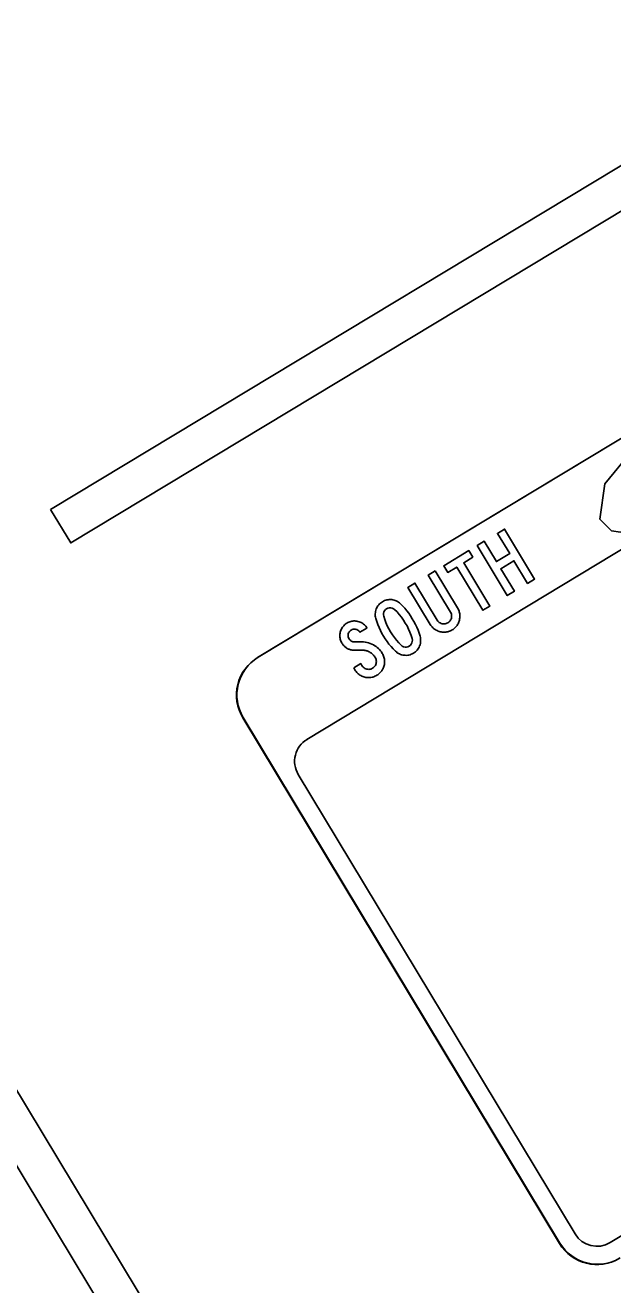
# Model space of a CAD drawing. Extents: x 1581789 to 1622364, y 1043167 to 1103486.
# Drawn here: x 1614216.24 to 1614226.3, y 1085610.23 to 1085631.78 of the extents above; entities that cross this region are included whole.
import ezdxf

# ---------------------------------------------------------------- set-up
doc = ezdxf.new("R2010")
doc.units = 0
doc.layers.add('RD_PD_PatLn2', color=7, linetype='Continuous')

msp = doc.modelspace()

# ---------------------------------------------------------------- linework, layer by layer
at = {"layer": 'RD_PD_PatLn2'}
for p, q in [((1614236.057, 1085630.505), (1614220.221, 1085620.961)), ((1614236.065, 1085630.51), (1614220.229, 1085620.966)), ((1614219.966, 1085619.931), (1614225.386, 1085610.938)), ((1614219.974, 1085619.936), (1614225.394, 1085610.943))]:
    msp.add_line(p, q, dxfattribs=at)
for points in [[(1614216.677, 1085623.495), (1614288.05, 1085666.511), (1614288.394, 1085665.94), (1614217.021, 1085622.924), (1614216.677, 1085623.495), (1614216.677, 1085623.495)], [(1614225.18, 1085597.193), (1614199.715, 1085639.446), (1614200.286, 1085639.79), (1614225.751, 1085597.537), (1614225.18, 1085597.193), (1614225.18, 1085597.193)], [(1614221.065, 1085619.561), (1614226.91, 1085623.088), (1614226.874, 1085623.121), (1614226.648, 1085623.047), (1614226.536, 1085623.124), (1614226.429, 1085623.106), (1614226.274, 1085623.131), (1614226.079, 1085623.332), (1614226.164, 1085623.934), (1614226.613, 1085624.484), (1614226.629, 1085624.591), (1614228.085, 1085625.398), (1614228.599, 1085625.199), (1614229.475, 1085625.706), (1614229.894, 1085625.592), (1614230.716, 1085625.381), (1614236.899, 1085629.108)], [(1614224.961, 1085622.304), (1614224.84, 1085622.231), (1614224.607, 1085622.619), (1614224.381, 1085622.482), (1614224.614, 1085622.095), (1614224.493, 1085622.022), (1614223.978, 1085622.878), (1614224.099, 1085622.951), (1614224.308, 1085622.603), (1614224.534, 1085622.74), (1614224.325, 1085623.087), (1614224.446, 1085623.16), (1614224.961, 1085622.304), (1614224.961, 1085622.304)], [(1614223.902, 1085622.677), (1614223.748, 1085622.584), (1614224.195, 1085621.843), (1614224.075, 1085621.77), (1614223.628, 1085622.511), (1614223.474, 1085622.419), (1614223.405, 1085622.533), (1614223.834, 1085622.791), (1614223.902, 1085622.677), (1614223.902, 1085622.677)], [(1614223.26, 1085622.445), (1614223.643, 1085621.811), (1614223.652, 1085621.795), (1614223.66, 1085621.778), (1614223.667, 1085621.762), (1614223.672, 1085621.745), (1614223.677, 1085621.728), (1614223.68, 1085621.711), (1614223.682, 1085621.693), (1614223.683, 1085621.676), (1614223.682, 1085621.658), (1614223.681, 1085621.64), (1614223.678, 1085621.622), (1614223.674, 1085621.604), (1614223.67, 1085621.587), (1614223.664, 1085621.571), (1614223.658, 1085621.556), (1614223.651, 1085621.541), (1614223.643, 1085621.527), (1614223.634, 1085621.513), (1614223.625, 1085621.5), (1614223.614, 1085621.488), (1614223.603, 1085621.476), (1614223.591, 1085621.465), (1614223.578, 1085621.454), (1614223.564, 1085621.444), (1614223.55, 1085621.435), (1614223.535, 1085621.427), (1614223.52, 1085621.419), (1614223.504, 1085621.413), (1614223.489, 1085621.407), (1614223.473, 1085621.403), (1614223.458, 1085621.4), (1614223.442, 1085621.397), (1614223.426, 1085621.396), (1614223.409, 1085621.395), (1614223.393, 1085621.396), (1614223.376, 1085621.398), (1614223.36, 1085621.401), (1614223.343, 1085621.404), (1614223.325, 1085621.409), (1614223.308, 1085621.415), (1614223.291, 1085621.422), (1614223.275, 1085621.43), (1614223.26, 1085621.439), (1614223.246, 1085621.449), (1614223.232, 1085621.46), (1614223.219, 1085621.472), (1614223.207, 1085621.485), (1614223.196, 1085621.498), (1614223.185, 1085621.513), (1614223.175, 1085621.529), (1614222.792, 1085622.163), (1614222.913, 1085622.236), (1614223.295, 1085621.602), (1614223.306, 1085621.587), (1614223.317, 1085621.574), (1614223.33, 1085621.563), (1614223.344, 1085621.554), (1614223.36, 1085621.547), (1614223.377, 1085621.541), (1614223.394, 1085621.538), (1614223.412, 1085621.537), (1614223.428, 1085621.538), (1614223.445, 1085621.542), (1614223.461, 1085621.548), (1614223.477, 1085621.556), (1614223.491, 1085621.566), (1614223.504, 1085621.578), (1614223.515, 1085621.591), (1614223.524, 1085621.605), (1614223.532, 1085621.621), (1614223.537, 1085621.638), (1614223.54, 1085621.655), (1614223.541, 1085621.673), (1614223.54, 1085621.69), (1614223.536, 1085621.706), (1614223.53, 1085621.722), (1614223.522, 1085621.738), (1614223.139, 1085622.372), (1614223.26, 1085622.445), (1614223.26, 1085622.445)], [(1614222.868, 1085621.626), (1614222.896, 1085621.578), (1614222.921, 1085621.53), (1614222.944, 1085621.48), (1614222.965, 1085621.43), (1614222.983, 1085621.378), (1614223, 1085621.325), (1614223.005, 1085621.305), (1614223.008, 1085621.284), (1614223.01, 1085621.264), (1614223.01, 1085621.243), (1614223.008, 1085621.223), (1614223.005, 1085621.202), (1614223, 1085621.182), (1614222.993, 1085621.162), (1614222.985, 1085621.142), (1614222.975, 1085621.124), (1614222.964, 1085621.106), (1614222.951, 1085621.09), (1614222.937, 1085621.075), (1614222.922, 1085621.061), (1614222.905, 1085621.048), (1614222.887, 1085621.036), (1614222.868, 1085621.025), (1614222.849, 1085621.017), (1614222.83, 1085621.01), (1614222.81, 1085621.005), (1614222.79, 1085621.001), (1614222.769, 1085620.999), (1614222.748, 1085621), (1614222.726, 1085621.001), (1614222.705, 1085621.005), (1614222.685, 1085621.01), (1614222.665, 1085621.016), (1614222.647, 1085621.024), (1614222.629, 1085621.033), (1614222.611, 1085621.044), (1614222.595, 1085621.057), (1614222.579, 1085621.071), (1614222.54, 1085621.11), (1614222.503, 1085621.151), (1614222.468, 1085621.193), (1614222.435, 1085621.236), (1614222.404, 1085621.281), (1614222.374, 1085621.328), (1614222.346, 1085621.376), (1614222.321, 1085621.426), (1614222.298, 1085621.476), (1614222.277, 1085621.526), (1614222.258, 1085621.578), (1614222.242, 1085621.631), (1614222.237, 1085621.651), (1614222.234, 1085621.671), (1614222.232, 1085621.692), (1614222.233, 1085621.712), (1614222.235, 1085621.732), (1614222.238, 1085621.752), (1614222.243, 1085621.773), (1614222.25, 1085621.793), (1614222.259, 1085621.812), (1614222.269, 1085621.83), (1614222.28, 1085621.848), (1614222.292, 1085621.864), (1614222.306, 1085621.879), (1614222.321, 1085621.893), (1614222.338, 1085621.906), (1614222.356, 1085621.917), (1614222.375, 1085621.928), (1614222.394, 1085621.936), (1614222.413, 1085621.943), (1614222.433, 1085621.949), (1614222.453, 1085621.952), (1614222.473, 1085621.954), (1614222.494, 1085621.954), (1614222.515, 1085621.953), (1614222.536, 1085621.95), (1614222.556, 1085621.945), (1614222.576, 1085621.939), (1614222.594, 1085621.931), (1614222.612, 1085621.922), (1614222.629, 1085621.911), (1614222.646, 1085621.899), (1614222.661, 1085621.885), (1614222.7, 1085621.846), (1614222.738, 1085621.806), (1614222.773, 1085621.763), (1614222.807, 1085621.719), (1614222.839, 1085621.674), (1614222.868, 1085621.626), (1614222.868, 1085621.626)], [(1614222.747, 1085621.553), (1614222.715, 1085621.604), (1614222.681, 1085621.652), (1614222.644, 1085621.698), (1614222.606, 1085621.742), (1614222.565, 1085621.783), (1614222.545, 1085621.798), (1614222.524, 1085621.808), (1614222.5, 1085621.813), (1614222.475, 1085621.813), (1614222.451, 1085621.808), (1614222.428, 1085621.797), (1614222.408, 1085621.782), (1614222.392, 1085621.764), (1614222.381, 1085621.742), (1614222.374, 1085621.718), (1614222.373, 1085621.694), (1614222.378, 1085621.669), (1614222.395, 1085621.613), (1614222.416, 1085621.559), (1614222.44, 1085621.505), (1614222.466, 1085621.453), (1614222.495, 1085621.401), (1614222.527, 1085621.352), (1614222.561, 1085621.304), (1614222.597, 1085621.259), (1614222.636, 1085621.215), (1614222.677, 1085621.173), (1614222.696, 1085621.158), (1614222.718, 1085621.147), (1614222.743, 1085621.142), (1614222.768, 1085621.141), (1614222.792, 1085621.146), (1614222.814, 1085621.157), (1614222.834, 1085621.172), (1614222.85, 1085621.19), (1614222.861, 1085621.213), (1614222.868, 1085621.237), (1614222.869, 1085621.261), (1614222.865, 1085621.285), (1614222.847, 1085621.341), (1614222.826, 1085621.396), (1614222.803, 1085621.45), (1614222.777, 1085621.502), (1614222.747, 1085621.553), (1614222.747, 1085621.553)], [(1614221.865, 1085620.785), (1614221.986, 1085620.858), (1614222.006, 1085620.825), (1614222.016, 1085620.81), (1614222.028, 1085620.797), (1614222.041, 1085620.786), (1614222.055, 1085620.777), (1614222.07, 1085620.77), (1614222.087, 1085620.764), (1614222.105, 1085620.761), (1614222.122, 1085620.76), (1614222.139, 1085620.761), (1614222.156, 1085620.765), (1614222.172, 1085620.771), (1614222.187, 1085620.779), (1614222.202, 1085620.789), (1614222.215, 1085620.801), (1614222.226, 1085620.814), (1614222.235, 1085620.828), (1614222.242, 1085620.844), (1614222.248, 1085620.861), (1614222.251, 1085620.878), (1614222.252, 1085620.896), (1614222.25, 1085620.912), (1614222.247, 1085620.929), (1614222.241, 1085620.945), (1614222.233, 1085620.961), (1614222.226, 1085620.972), (1614222.218, 1085620.983), (1614222.21, 1085620.993), (1614222.202, 1085621.003), (1614222.194, 1085621.012), (1614222.185, 1085621.021), (1614222.176, 1085621.029), (1614222.167, 1085621.037), (1614222.157, 1085621.044), (1614222.147, 1085621.05), (1614222.137, 1085621.057), (1614222.127, 1085621.062), (1614222.116, 1085621.067), (1614222.105, 1085621.072), (1614222.093, 1085621.076), (1614222.082, 1085621.079), (1614222.07, 1085621.082), (1614222.057, 1085621.084), (1614222.045, 1085621.086), (1614222.032, 1085621.087), (1614222.018, 1085621.088), (1614222.005, 1085621.088), (1614221.878, 1085621.088), (1614221.864, 1085621.089), (1614221.851, 1085621.09), (1614221.837, 1085621.091), (1614221.824, 1085621.093), (1614221.812, 1085621.096), (1614221.8, 1085621.099), (1614221.787, 1085621.103), (1614221.776, 1085621.108), (1614221.765, 1085621.113), (1614221.754, 1085621.119), (1614221.743, 1085621.125), (1614221.733, 1085621.132), (1614221.723, 1085621.14), (1614221.714, 1085621.148), (1614221.705, 1085621.157), (1614221.696, 1085621.166), (1614221.687, 1085621.176), (1614221.679, 1085621.187), (1614221.671, 1085621.198), (1614221.664, 1085621.21), (1614221.655, 1085621.226), (1614221.647, 1085621.242), (1614221.641, 1085621.259), (1614221.635, 1085621.275), (1614221.632, 1085621.293), (1614221.629, 1085621.309), (1614221.628, 1085621.327), (1614221.628, 1085621.344), (1614221.629, 1085621.362), (1614221.632, 1085621.38), (1614221.635, 1085621.398), (1614221.641, 1085621.416), (1614221.647, 1085621.433), (1614221.654, 1085621.449), (1614221.662, 1085621.465), (1614221.672, 1085621.48), (1614221.682, 1085621.494), (1614221.693, 1085621.507), (1614221.706, 1085621.519), (1614221.719, 1085621.531), (1614221.734, 1085621.542), (1614221.749, 1085621.552), (1614221.766, 1085621.561), (1614221.782, 1085621.569), (1614221.798, 1085621.575), (1614221.815, 1085621.58), (1614221.832, 1085621.584), (1614221.849, 1085621.587), (1614221.867, 1085621.588), (1614221.884, 1085621.588)], [(1614221.884, 1085621.588), (1614221.902, 1085621.587), (1614221.92, 1085621.584), (1614221.938, 1085621.58), (1614221.956, 1085621.575), (1614221.973, 1085621.569), (1614221.99, 1085621.562), (1614222.005, 1085621.554), (1614222.02, 1085621.545), (1614222.034, 1085621.535), (1614222.047, 1085621.523), (1614222.06, 1085621.511), (1614222.071, 1085621.497), (1614222.082, 1085621.483), (1614222.092, 1085621.467), (1614221.972, 1085621.395), (1614221.962, 1085621.409), (1614221.95, 1085621.421), (1614221.936, 1085621.431), (1614221.921, 1085621.439), (1614221.904, 1085621.444), (1614221.887, 1085621.447), (1614221.87, 1085621.448), (1614221.854, 1085621.445), (1614221.837, 1085621.44), (1614221.822, 1085621.432), (1614221.808, 1085621.422), (1614221.795, 1085621.41), (1614221.786, 1085621.397), (1614221.778, 1085621.382), (1614221.772, 1085621.365), (1614221.77, 1085621.348), (1614221.769, 1085621.331), (1614221.772, 1085621.315), (1614221.777, 1085621.298), (1614221.785, 1085621.283), (1614221.793, 1085621.271), (1614221.802, 1085621.26), (1614221.813, 1085621.251), (1614221.824, 1085621.243), (1614221.836, 1085621.237), (1614221.849, 1085621.233), (1614221.863, 1085621.23), (1614221.877, 1085621.23), (1614222.003, 1085621.23), (1614222.033, 1085621.229), (1614222.063, 1085621.226), (1614222.092, 1085621.22), (1614222.12, 1085621.213), (1614222.148, 1085621.204), (1614222.175, 1085621.193), (1614222.202, 1085621.179), (1614222.225, 1085621.165), (1614222.247, 1085621.151), (1614222.268, 1085621.134), (1614222.288, 1085621.117), (1614222.306, 1085621.098), (1614222.323, 1085621.078), (1614222.339, 1085621.057), (1614222.354, 1085621.034), (1614222.363, 1085621.018), (1614222.371, 1085621.001), (1614222.377, 1085620.985), (1614222.383, 1085620.968), (1614222.387, 1085620.951), (1614222.39, 1085620.934), (1614222.393, 1085620.916), (1614222.394, 1085620.899), (1614222.393, 1085620.881), (1614222.392, 1085620.863), (1614222.389, 1085620.845), (1614222.385, 1085620.827), (1614222.38, 1085620.81), (1614222.375, 1085620.794), (1614222.369, 1085620.779), (1614222.362, 1085620.764), (1614222.354, 1085620.75), (1614222.345, 1085620.736), (1614222.336, 1085620.723), (1614222.325, 1085620.711), (1614222.314, 1085620.699), (1614222.302, 1085620.688), (1614222.289, 1085620.677), (1614222.275, 1085620.667), (1614222.26, 1085620.658), (1614222.244, 1085620.649), (1614222.228, 1085620.641), (1614222.211, 1085620.634), (1614222.194, 1085620.629), (1614222.178, 1085620.624), (1614222.16, 1085620.621), (1614222.143, 1085620.619), (1614222.126, 1085620.618), (1614222.108, 1085620.619), (1614222.09, 1085620.62), (1614222.072, 1085620.623), (1614222.054, 1085620.627), (1614222.036, 1085620.632), (1614222.019, 1085620.638), (1614222.002, 1085620.645), (1614221.986, 1085620.653)], [(1614221.986, 1085620.653), (1614221.971, 1085620.662), (1614221.957, 1085620.672), (1614221.943, 1085620.683), (1614221.93, 1085620.694), (1614221.918, 1085620.707), (1614221.907, 1085620.721), (1614221.896, 1085620.736), (1614221.886, 1085620.751), (1614221.865, 1085620.785), (1614221.865, 1085620.785)], [(1614242.09, 1085620.495), (1614234.231, 1085615.759), (1614226.254, 1085610.951)], [(1614225.653, 1085611.1), (1614220.914, 1085618.963)]]:
    msp.add_lwpolyline(points, dxfattribs=at)
for centre, radius, start, end in [((1614220.608, 1085620.319), 0.75, 121.077, 211.0772), ((1614220.616, 1085620.324), 0.75, 121.077, 211.0772), ((1614221.289, 1085619.187), 0.436, 120.8467, 210.8469), ((1614226.028, 1085611.326), 0.438, 211.0772, 301.0769), ((1614226.028, 1085611.326), 0.75, 211.0772, 301.0769), ((1614226.036, 1085611.331), 0.75, 211.0772, 301.0769)]:
    msp.add_arc(centre, radius, start, end, dxfattribs=at)

doc.saveas('drawing.dxf')
